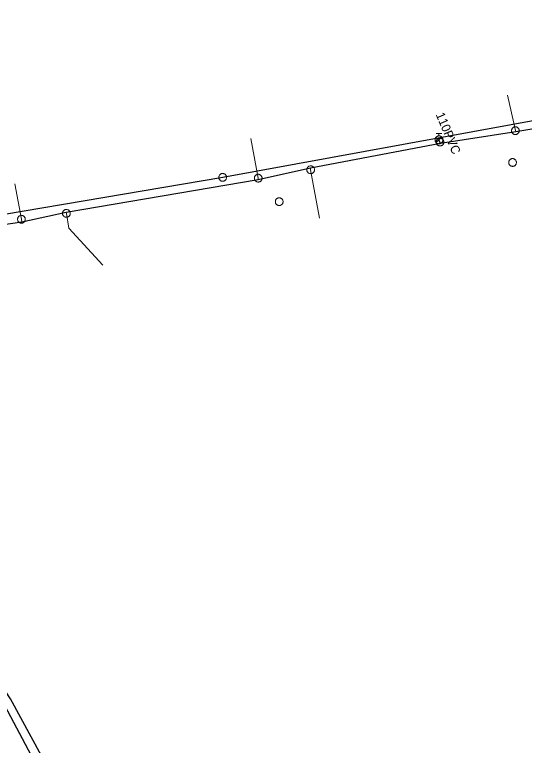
# Model space of a CAD drawing. Extents: x -741806 to -738704, y -1059275 to -1055387.
# Drawn here: x -740596.6 to -740539.1, y -1057466.5 to -1057384.1 of the extents above; entities that cross this region are included whole.
import ezdxf

# ---------------------------------------------------------------- set-up
doc = ezdxf.new("R2010")
doc.units = 0
doc.header["$LTSCALE"] = 0.4
for name, color, linetype, lineweight in [('2', 7, 'Continuous', 25), ('21', 7, 'Continuous', 13), ('3', 7, 'Continuous', 13), ('50', 7, 'Continuous', 13), ('51', 7, 'Continuous', 13), ('52', 7, 'Continuous', 25)]:
    doc.layers.add(name, color=color, linetype=linetype, lineweight=lineweight)
doc.layers.add('53', color=7, linetype='Continuous')

msp = doc.modelspace()

# ---------------------------------------------------------------- linework, layer by layer
at = {"layer": '2'}
for points in [[(-740483.87, -1057386.129), (-740524.48, -1057393.58), (-740573.109, -1057402.44), (-740629.3, -1057411.95)], [(-740551.37, -1057549.6), (-740573.489, -1057504.53), (-740597.07, -1057461.26), (-740629.3, -1057411.95)]]:
    msp.add_lwpolyline(points, dxfattribs=at)
at = {"layer": '21'}
for points in [[(-740540.033, -1057397.307), (-740540.079, -1057397.169), (-740540.978, -1057393.176)], [(-740569.092, -1057402.71), (-740569.1, -1057402.53), (-740569.914, -1057398.071)], [(-740563.186, -1057401.392), (-740563.18, -1057401.58), (-740562.188, -1057407.044)], [(-740595.761, -1057407.486), (-740595.82, -1057407.169), (-740596.548, -1057403.158)], [(-740590.765, -1057406.389), (-740590.75, -1057406.5), (-740590.456, -1057408.159), (-740586.646, -1057412.351)]]:
    msp.add_lwpolyline(points, dxfattribs=at)
at = {"layer": '3'}
for points in [[(-740540.83, -1057400.836), (-740540.819, -1057400.88), (-740540.804, -1057400.923), (-740540.784, -1057400.965), (-740540.761, -1057401.004), (-740540.733, -1057401.041), (-740540.702, -1057401.075), (-740540.667, -1057401.104), (-740540.63, -1057401.131), (-740540.589, -1057401.152), (-740540.547, -1057401.17), (-740540.503, -1057401.183), (-740540.458, -1057401.192), (-740540.413, -1057401.195), (-740540.367, -1057401.195), (-740540.321, -1057401.189), (-740540.276, -1057401.179), (-740540.234, -1057401.163), (-740540.192, -1057401.145), (-740540.153, -1057401.12), (-740540.116, -1057401.092), (-740540.083, -1057401.061), (-740540.054, -1057401.027), (-740540.027, -1057400.989), (-740540.005, -1057400.949), (-740539.987, -1057400.907), (-740539.975, -1057400.863), (-740539.965, -1057400.818), (-740539.961, -1057400.772), (-740539.962, -1057400.726), (-740539.969, -1057400.681), (-740539.979, -1057400.637), (-740539.993, -1057400.594), (-740540.013, -1057400.552), (-740540.038, -1057400.512), (-740540.064, -1057400.476), (-740540.096, -1057400.443), (-740540.13, -1057400.413), (-740540.169, -1057400.387), (-740540.208, -1057400.365), (-740540.25, -1057400.347), (-740540.294, -1057400.334), (-740540.339, -1057400.325), (-740540.385, -1057400.321), (-740540.43, -1057400.322), (-740540.476, -1057400.328), (-740540.521, -1057400.338), (-740540.564, -1057400.353), (-740540.605, -1057400.372), (-740540.644, -1057400.397), (-740540.681, -1057400.425), (-740540.714, -1057400.456), (-740540.745, -1057400.49), (-740540.77, -1057400.528), (-740540.793, -1057400.568), (-740540.81, -1057400.61), (-740540.824, -1057400.655), (-740540.832, -1057400.699), (-740540.836, -1057400.745), (-740540.835, -1057400.791), (-740540.83, -1057400.835)], [(-740573.539, -1057402.518), (-740573.528, -1057402.561), (-740573.514, -1057402.604), (-740573.494, -1057402.646), (-740573.47, -1057402.685), (-740573.442, -1057402.721), (-740573.411, -1057402.755), (-740573.376, -1057402.785), (-740573.339, -1057402.811), (-740573.298, -1057402.832), (-740573.256, -1057402.85), (-740573.212, -1057402.863), (-740573.167, -1057402.872), (-740573.122, -1057402.875), (-740573.076, -1057402.875), (-740573.03, -1057402.869), (-740572.985, -1057402.859), (-740572.943, -1057402.843), (-740572.901, -1057402.824), (-740572.862, -1057402.8), (-740572.825, -1057402.772), (-740572.792, -1057402.74), (-740572.763, -1057402.706), (-740572.737, -1057402.668), (-740572.714, -1057402.628), (-740572.697, -1057402.586), (-740572.684, -1057402.542), (-740572.675, -1057402.497), (-740572.671, -1057402.451), (-740572.673, -1057402.405), (-740572.679, -1057402.36), (-740572.689, -1057402.316), (-740572.704, -1057402.273), (-740572.724, -1057402.231), (-740572.748, -1057402.191), (-740572.775, -1057402.156), (-740572.807, -1057402.122), (-740572.841, -1057402.092), (-740572.88, -1057402.066), (-740572.919, -1057402.045), (-740572.961, -1057402.027), (-740573.005, -1057402.014), (-740573.051, -1057402.005), (-740573.096, -1057402.001), (-740573.141, -1057402.002), (-740573.187, -1057402.008), (-740573.232, -1057402.018), (-740573.275, -1057402.033), (-740573.316, -1057402.053), (-740573.355, -1057402.077), (-740573.392, -1057402.105), (-740573.425, -1057402.137), (-740573.455, -1057402.171), (-740573.481, -1057402.209), (-740573.503, -1057402.249), (-740573.521, -1057402.291), (-740573.534, -1057402.336), (-740573.542, -1057402.38), (-740573.546, -1057402.426), (-740573.545, -1057402.472), (-740573.54, -1057402.517)], [(-740567.162, -1057405.251), (-740567.151, -1057405.294), (-740567.137, -1057405.338), (-740567.117, -1057405.38), (-740567.095, -1057405.419), (-740567.067, -1057405.456), (-740567.036, -1057405.49), (-740567.002, -1057405.52), (-740566.965, -1057405.547), (-740566.925, -1057405.569), (-740566.883, -1057405.587), (-740566.839, -1057405.601), (-740566.794, -1057405.611), (-740566.749, -1057405.614), (-740566.703, -1057405.615), (-740566.657, -1057405.609), (-740566.612, -1057405.599), (-740566.569, -1057405.584), (-740566.528, -1057405.566), (-740566.488, -1057405.542), (-740566.451, -1057405.515), (-740566.418, -1057405.484), (-740566.388, -1057405.45), (-740566.361, -1057405.412), (-740566.338, -1057405.373), (-740566.32, -1057405.33), (-740566.307, -1057405.287), (-740566.297, -1057405.242), (-740566.293, -1057405.196), (-740566.293, -1057405.15), (-740566.299, -1057405.105), (-740566.308, -1057405.061), (-740566.323, -1057405.017), (-740566.342, -1057404.975), (-740566.366, -1057404.935), (-740566.392, -1057404.899), (-740566.423, -1057404.865), (-740566.458, -1057404.835), (-740566.496, -1057404.808), (-740566.535, -1057404.786), (-740566.576, -1057404.768), (-740566.62, -1057404.754), (-740566.665, -1057404.744), (-740566.711, -1057404.74), (-740566.756, -1057404.74), (-740566.802, -1057404.746), (-740566.847, -1057404.756), (-740566.89, -1057404.77), (-740566.932, -1057404.789), (-740566.971, -1057404.813), (-740567.008, -1057404.84), (-740567.042, -1057404.871), (-740567.073, -1057404.905), (-740567.099, -1057404.943), (-740567.121, -1057404.982), (-740567.14, -1057405.025), (-740567.154, -1057405.069), (-740567.162, -1057405.113), (-740567.167, -1057405.159), (-740567.166, -1057405.205), (-740567.162, -1057405.25)]]:
    msp.add_lwpolyline(points, dxfattribs=at)
at = {"layer": '50'}
for p, q in [((-740549.007, -1057397.506), (-740548.699, -1057397.506)), ((-740548.699, -1057397.757), (-740548.699, -1057397.506)), ((-740548.392, -1057397.506), (-740548.699, -1057397.506)), ((-740548.699, -1057398.204), (-740549.016, -1057398.521)), ((-740548.699, -1057398.204), (-740548.383, -1057397.892))]:
    msp.add_line(p, q, dxfattribs=at)
msp.add_lwpolyline([(-740548.255, -1057398.208), (-740548.257, -1057398.159), (-740548.262, -1057398.113), (-740548.275, -1057398.067), (-740548.292, -1057398.024), (-740548.311, -1057397.984), (-740548.338, -1057397.943), (-740548.367, -1057397.908), (-740548.4, -1057397.873), (-740548.435, -1057397.843), (-740548.475, -1057397.819), (-740548.516, -1057397.797), (-740548.559, -1057397.778), (-740548.605, -1057397.768), (-740548.651, -1057397.76), (-740548.697, -1057397.757), (-740548.743, -1057397.76), (-740548.788, -1057397.765), (-740548.834, -1057397.778), (-740548.878, -1057397.795), (-740548.921, -1057397.816), (-740548.959, -1057397.841), (-740548.996, -1057397.87), (-740549.029, -1057397.903), (-740549.058, -1057397.938), (-740549.085, -1057397.978), (-740549.107, -1057398.019), (-740549.123, -1057398.062), (-740549.137, -1057398.108), (-740549.142, -1057398.154), (-740549.149, -1057398.2), (-740549.146, -1057398.248), (-740549.138, -1057398.294), (-740549.127, -1057398.337), (-740549.111, -1057398.383), (-740549.089, -1057398.424), (-740549.065, -1057398.464), (-740549.035, -1057398.499), (-740549.003, -1057398.534), (-740548.965, -1057398.564), (-740548.927, -1057398.588), (-740548.884, -1057398.61), (-740548.841, -1057398.626), (-740548.798, -1057398.64), (-740548.749, -1057398.648), (-740548.703, -1057398.651), (-740548.657, -1057398.648), (-740548.611, -1057398.64), (-740548.565, -1057398.629), (-740548.522, -1057398.613), (-740548.479, -1057398.591), (-740548.441, -1057398.567), (-740548.403, -1057398.537), (-740548.371, -1057398.505), (-740548.341, -1057398.47), (-740548.317, -1057398.429), (-740548.293, -1057398.389), (-740548.276, -1057398.345), (-740548.266, -1057398.3), (-740548.258, -1057398.254)], close=True, dxfattribs=at)
at = {"layer": '51'}
for points in [[(-740539.642, -1057397.169), (-740539.644, -1057397.124), (-740539.651, -1057397.079), (-740539.663, -1057397.034), (-740539.679, -1057396.992), (-740539.7, -1057396.951), (-740539.725, -1057396.912), (-740539.754, -1057396.877), (-740539.786, -1057396.844), (-740539.822, -1057396.816), (-740539.86, -1057396.791), (-740539.901, -1057396.77), (-740539.944, -1057396.753), (-740539.988, -1057396.741), (-740540.033, -1057396.734), (-740540.079, -1057396.732), (-740540.125, -1057396.734), (-740540.17, -1057396.741), (-740540.214, -1057396.753), (-740540.257, -1057396.77), (-740540.298, -1057396.791), (-740540.336, -1057396.816), (-740540.372, -1057396.844), (-740540.404, -1057396.877), (-740540.433, -1057396.912), (-740540.458, -1057396.951), (-740540.479, -1057396.992), (-740540.495, -1057397.034), (-740540.507, -1057397.079), (-740540.514, -1057397.124), (-740540.517, -1057397.17), (-740540.514, -1057397.215), (-740540.507, -1057397.26), (-740540.495, -1057397.305), (-740540.479, -1057397.347), (-740540.458, -1057397.388), (-740540.433, -1057397.427), (-740540.404, -1057397.462), (-740540.372, -1057397.495), (-740540.336, -1057397.523), (-740540.298, -1057397.548), (-740540.257, -1057397.569), (-740540.214, -1057397.586), (-740540.17, -1057397.597), (-740540.125, -1057397.605), (-740540.079, -1057397.607), (-740540.033, -1057397.605), (-740539.988, -1057397.597), (-740539.944, -1057397.586), (-740539.901, -1057397.569), (-740539.86, -1057397.548), (-740539.822, -1057397.523), (-740539.786, -1057397.495), (-740539.754, -1057397.462), (-740539.725, -1057397.427), (-740539.7, -1057397.388), (-740539.679, -1057397.347), (-740539.663, -1057397.305), (-740539.651, -1057397.26), (-740539.644, -1057397.215), (-740539.642, -1057397.17)], [(-740548.154, -1057398.462), (-740548.156, -1057398.417), (-740548.163, -1057398.372), (-740548.175, -1057398.327), (-740548.191, -1057398.285), (-740548.212, -1057398.244), (-740548.237, -1057398.205), (-740548.266, -1057398.17), (-740548.298, -1057398.137), (-740548.334, -1057398.109), (-740548.372, -1057398.084), (-740548.413, -1057398.063), (-740548.456, -1057398.046), (-740548.5, -1057398.034), (-740548.545, -1057398.027), (-740548.591, -1057398.025), (-740548.637, -1057398.027), (-740548.682, -1057398.034), (-740548.726, -1057398.046), (-740548.769, -1057398.063), (-740548.81, -1057398.084), (-740548.848, -1057398.109), (-740548.884, -1057398.137), (-740548.916, -1057398.17), (-740548.945, -1057398.205), (-740548.97, -1057398.244), (-740548.991, -1057398.285), (-740549.007, -1057398.327), (-740549.019, -1057398.372), (-740549.026, -1057398.417), (-740549.029, -1057398.463), (-740549.026, -1057398.508), (-740549.019, -1057398.553), (-740549.007, -1057398.598), (-740548.991, -1057398.64), (-740548.97, -1057398.681), (-740548.945, -1057398.72), (-740548.916, -1057398.755), (-740548.884, -1057398.788), (-740548.848, -1057398.816), (-740548.81, -1057398.841), (-740548.769, -1057398.862), (-740548.726, -1057398.879), (-740548.682, -1057398.89), (-740548.637, -1057398.898), (-740548.591, -1057398.9), (-740548.545, -1057398.898), (-740548.5, -1057398.89), (-740548.456, -1057398.879), (-740548.413, -1057398.862), (-740548.372, -1057398.841), (-740548.334, -1057398.816), (-740548.298, -1057398.788), (-740548.266, -1057398.755), (-740548.237, -1057398.72), (-740548.212, -1057398.681), (-740548.191, -1057398.64), (-740548.175, -1057398.598), (-740548.163, -1057398.553), (-740548.156, -1057398.508), (-740548.154, -1057398.463)], [(-740563.46, -1057401.244), (-740563.493, -1057401.275), (-740563.523, -1057401.309), (-740563.55, -1057401.347), (-740563.572, -1057401.387), (-740563.59, -1057401.429), (-740563.604, -1057401.473), (-740563.612, -1057401.518), (-740563.616, -1057401.564), (-740563.615, -1057401.609), (-740563.609, -1057401.654), (-740563.599, -1057401.699), (-740563.585, -1057401.743), (-740563.565, -1057401.785), (-740563.542, -1057401.824), (-740563.514, -1057401.86), (-740563.483, -1057401.894), (-740563.448, -1057401.924), (-740563.411, -1057401.95), (-740563.37, -1057401.972), (-740563.328, -1057401.99), (-740563.284, -1057402.003), (-740563.24, -1057402.013), (-740563.194, -1057402.016), (-740563.148, -1057402.016), (-740563.102, -1057402.01), (-740563.058, -1057401.999), (-740563.015, -1057401.985), (-740562.973, -1057401.965), (-740562.934, -1057401.941), (-740562.897, -1057401.914), (-740562.864, -1057401.883), (-740562.834, -1057401.849), (-740562.808, -1057401.81), (-740562.786, -1057401.771), (-740562.768, -1057401.729), (-740562.754, -1057401.685), (-740562.746, -1057401.64), (-740562.741, -1057401.594), (-740562.743, -1057401.549), (-740562.748, -1057401.503), (-740562.758, -1057401.458), (-740562.773, -1057401.415), (-740562.793, -1057401.374), (-740562.816, -1057401.334), (-740562.844, -1057401.298), (-740562.875, -1057401.264), (-740562.91, -1057401.234), (-740562.946, -1057401.208), (-740562.987, -1057401.186), (-740563.03, -1057401.168), (-740563.073, -1057401.155), (-740563.118, -1057401.145), (-740563.164, -1057401.142), (-740563.209, -1057401.142), (-740563.255, -1057401.148), (-740563.3, -1057401.158), (-740563.342, -1057401.173), (-740563.385, -1057401.193), (-740563.423, -1057401.216), (-740563.459, -1057401.244)], [(-740569.38, -1057402.194), (-740569.413, -1057402.225), (-740569.443, -1057402.259), (-740569.47, -1057402.297), (-740569.492, -1057402.337), (-740569.51, -1057402.379), (-740569.524, -1057402.423), (-740569.532, -1057402.468), (-740569.536, -1057402.514), (-740569.535, -1057402.559), (-740569.529, -1057402.604), (-740569.519, -1057402.649), (-740569.505, -1057402.693), (-740569.485, -1057402.735), (-740569.462, -1057402.774), (-740569.434, -1057402.81), (-740569.403, -1057402.844), (-740569.368, -1057402.874), (-740569.331, -1057402.9), (-740569.29, -1057402.922), (-740569.248, -1057402.94), (-740569.204, -1057402.953), (-740569.16, -1057402.963), (-740569.114, -1057402.966), (-740569.068, -1057402.966), (-740569.022, -1057402.96), (-740568.978, -1057402.949), (-740568.935, -1057402.935), (-740568.893, -1057402.915), (-740568.854, -1057402.891), (-740568.817, -1057402.864), (-740568.784, -1057402.833), (-740568.754, -1057402.799), (-740568.728, -1057402.76), (-740568.706, -1057402.721), (-740568.688, -1057402.679), (-740568.674, -1057402.635), (-740568.666, -1057402.59), (-740568.661, -1057402.544), (-740568.663, -1057402.499), (-740568.668, -1057402.453), (-740568.678, -1057402.408), (-740568.693, -1057402.365), (-740568.713, -1057402.324), (-740568.736, -1057402.284), (-740568.764, -1057402.248), (-740568.795, -1057402.214), (-740568.83, -1057402.184), (-740568.866, -1057402.158), (-740568.907, -1057402.136), (-740568.95, -1057402.118), (-740568.993, -1057402.105), (-740569.038, -1057402.095), (-740569.084, -1057402.092), (-740569.129, -1057402.092), (-740569.175, -1057402.098), (-740569.22, -1057402.108), (-740569.262, -1057402.123), (-740569.305, -1057402.143), (-740569.343, -1057402.166), (-740569.379, -1057402.194)], [(-740591.03, -1057406.164), (-740591.063, -1057406.195), (-740591.093, -1057406.229), (-740591.12, -1057406.267), (-740591.142, -1057406.307), (-740591.16, -1057406.349), (-740591.174, -1057406.393), (-740591.182, -1057406.438), (-740591.186, -1057406.484), (-740591.185, -1057406.529), (-740591.179, -1057406.574), (-740591.169, -1057406.619), (-740591.155, -1057406.663), (-740591.135, -1057406.705), (-740591.112, -1057406.744), (-740591.084, -1057406.78), (-740591.053, -1057406.814), (-740591.018, -1057406.844), (-740590.981, -1057406.87), (-740590.94, -1057406.892), (-740590.898, -1057406.91), (-740590.854, -1057406.923), (-740590.81, -1057406.933), (-740590.764, -1057406.936), (-740590.718, -1057406.936), (-740590.672, -1057406.93), (-740590.628, -1057406.919), (-740590.585, -1057406.905), (-740590.543, -1057406.885), (-740590.504, -1057406.861), (-740590.467, -1057406.834), (-740590.434, -1057406.803), (-740590.404, -1057406.769), (-740590.378, -1057406.73), (-740590.356, -1057406.691), (-740590.338, -1057406.649), (-740590.324, -1057406.605), (-740590.316, -1057406.56), (-740590.311, -1057406.514), (-740590.313, -1057406.469), (-740590.318, -1057406.423), (-740590.328, -1057406.378), (-740590.343, -1057406.335), (-740590.363, -1057406.294), (-740590.386, -1057406.254), (-740590.414, -1057406.218), (-740590.445, -1057406.184), (-740590.48, -1057406.154), (-740590.516, -1057406.128), (-740590.557, -1057406.106), (-740590.6, -1057406.088), (-740590.643, -1057406.075), (-740590.688, -1057406.065), (-740590.734, -1057406.062), (-740590.779, -1057406.062), (-740590.825, -1057406.068), (-740590.87, -1057406.078), (-740590.912, -1057406.093), (-740590.955, -1057406.113), (-740590.993, -1057406.136), (-740591.029, -1057406.164)], [(-740596.1, -1057406.833), (-740596.133, -1057406.864), (-740596.163, -1057406.898), (-740596.19, -1057406.936), (-740596.212, -1057406.976), (-740596.23, -1057407.018), (-740596.244, -1057407.062), (-740596.252, -1057407.107), (-740596.256, -1057407.153), (-740596.255, -1057407.198), (-740596.249, -1057407.243), (-740596.239, -1057407.288), (-740596.225, -1057407.332), (-740596.205, -1057407.374), (-740596.182, -1057407.413), (-740596.154, -1057407.449), (-740596.123, -1057407.483), (-740596.088, -1057407.513), (-740596.051, -1057407.539), (-740596.01, -1057407.561), (-740595.968, -1057407.579), (-740595.924, -1057407.592), (-740595.88, -1057407.602), (-740595.834, -1057407.605), (-740595.788, -1057407.605), (-740595.742, -1057407.599), (-740595.698, -1057407.588), (-740595.655, -1057407.574), (-740595.613, -1057407.554), (-740595.574, -1057407.53), (-740595.537, -1057407.503), (-740595.504, -1057407.472), (-740595.474, -1057407.438), (-740595.448, -1057407.399), (-740595.426, -1057407.36), (-740595.408, -1057407.318), (-740595.394, -1057407.274), (-740595.386, -1057407.229), (-740595.381, -1057407.183), (-740595.383, -1057407.138), (-740595.388, -1057407.092), (-740595.398, -1057407.047), (-740595.413, -1057407.004), (-740595.433, -1057406.963), (-740595.456, -1057406.923), (-740595.484, -1057406.887), (-740595.515, -1057406.853), (-740595.55, -1057406.823), (-740595.586, -1057406.797), (-740595.627, -1057406.775), (-740595.67, -1057406.757), (-740595.713, -1057406.744), (-740595.758, -1057406.734), (-740595.804, -1057406.731), (-740595.849, -1057406.731), (-740595.895, -1057406.737), (-740595.94, -1057406.747), (-740595.982, -1057406.762), (-740596.025, -1057406.782), (-740596.063, -1057406.805), (-740596.099, -1057406.833)]]:
    msp.add_lwpolyline(points, dxfattribs=at)
at = {"layer": '52'}
msp.add_line((-740548.526, -1057398.619), (-740548.699, -1057398.2), dxfattribs=at)
for points in [[(-740447.059, -1057384.081), (-740482.611, -1057386.857), (-740514.765, -1057392.747), (-740521.043, -1057394.158), (-740540.033, -1057397.307), (-740548.526, -1057398.619), (-740563.186, -1057401.392), (-740569.092, -1057402.71), (-740590.765, -1057406.389), (-740595.761, -1057407.486), (-740608.386, -1057409.341), (-740629.568, -1057413.446)], [(-740629.568, -1057413.446), (-740618.379, -1057430.067), (-740601.454, -1057456.58), (-740598.046, -1057461.412), (-740591.452, -1057473.831), (-740582.381, -1057489.777), (-740580.548, -1057493.651), (-740578.601, -1057497.165), (-740575.153, -1057503.61), (-740568.886, -1057515.331), (-740551.89, -1057550.899), (-740551.756, -1057567.162), (-740551.934, -1057571.904)]]:
    msp.add_lwpolyline(points, dxfattribs=at)

# ---------------------------------------------------------------- texts
at = {"layer": '53'}
msp.add_text('110PVC', height=1, rotation=293, dxfattribs=at).set_placement((-740549.084, -1057395.356))

doc.saveas('drawing.dxf')
